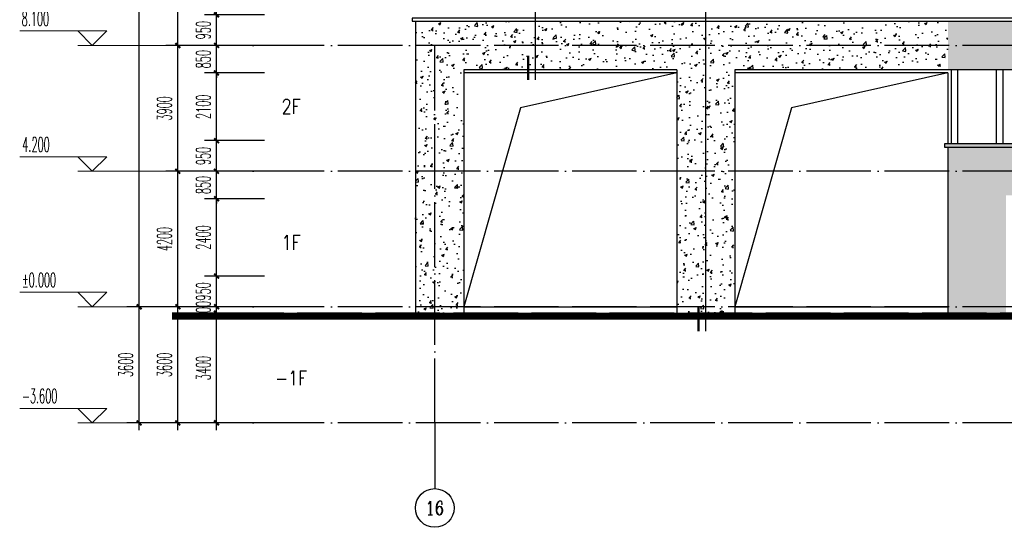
# Model space of a CAD drawing. Extents: x 1779708 to 7299578, y -1121471 to 88434.
# Tile 527 of 656: x 5117585 to 5148098, y -956519 to -940782. Entities that reach past the tile are written whole.
import ezdxf
from ezdxf.enums import TextEntityAlignment as Align

# ---------------------------------------------------------------- set-up
doc = ezdxf.new("R2010")
doc.units = 0
doc.header["$LTSCALE"] = 1000
doc.header["$MEASUREMENT"] = 0
doc.linetypes.add('DOTE', pattern=[2.42, 2, -0.2, 0.02, -0.2])
doc.layers.get('0').update_dxf_attribs({"linetype": 'CONTINUOUS'})
doc.layers.get('Defpoints').update_dxf_attribs({"linetype": 'CONTINUOUS'})
for name, color, linetype in [('AXIS', 3, 'CONTINUOUS'), ('AXIS_TEXT', 7, 'CONTINUOUS'), ('DIM_IDEN', 3, 'CONTINUOUS'), ('DOTE', 1, 'DOTE'), ('PUB_DIM', 3, 'CONTINUOUS'), ('PUB_TEXT', 7, 'CONTINUOUS'), ('可见线', 6, 'CONTINUOUS'), ('看线', 3, 'CONTINUOUS'), ('立面中线', 140, 'CONTINUOUS'), ('立面填充图例白', 7, 'CONTINUOUS'), ('立面粗线', 30, 'CONTINUOUS')]:
    doc.layers.add(name, color=color, linetype=linetype)
doc.layers.add('DIM_ELEV', color=3, linetype='CONTINUOUS', lineweight=13)
doc.styles.add('_TCH_AXIS', font='COMPLEX', dxfattribs={"bigfont": 'GBCBIG'})
doc.styles.add('_TCH_DIM', font='SIMPLEX.shx', dxfattribs={"width": 0.7, "bigfont": 'GBCBIG.shx'})
doc.styles.add('_TCH_DIM_T3', font='SIMPLEX.shx', dxfattribs={"width": 0.494118, "bigfont": 'GBCBIG.shx'})
doc.styles.add('dim_font', font='SIMPLEX.shx', dxfattribs={"width": 0.8})
doc.dimstyles.new('_TCH_ARCH&&150', dxfattribs={"dimtxt": 446.25, "dimasz": 150, "dimexe": 375, "dimexo": 450, "dimgap": 189.375, "dimtad": 1, "dimdec": 0, "dimzin": 0, "dimdsep": 46, "dimtxsty": '_TCH_DIM_T3', "dimblk": 'ARCHTICK', "dimcen": 0.09, "dimdle": 225, "dimclrt": 7, "dimazin": 2, "dimtfac": 1, "dimtdec": 0, "dimtix": 1, "dimtmove": 2, "dimatfit": 3, "dimfxl": 250, "dimtolj": 1, "dimtzin": 0, "dimarcsym": 0})
pattern_1 = [(50, (9e-10, -3328.6), (819.83101, -71.725885), [85.725, -942.975]), (355, (9e-10, -3328.6), (-158.59272, 859.75489), [68.58, -754.38]), (100.451, (68.3, -3334.6), (661.24126, 788.0251), [72.855, -801.405]), (46.1842, (9e-10, -3100), (1219.85568, -189.19048), [128.5875, -1414.4625]), (96.6356, (101.7, -3115.8), (1068.31906, 1113.415), [109.2825, -1202.1075]), (351.184, (9e-10, -3100), (1068.32073, 1113.41303), [102.87, -1131.57]), (21, (114.3, -3157.15), (682.26696, -460.19483), [85.725, -942.975]), (326, (114.3, -3157.15), (278.10913, 828.84585), [68.58, -754.38]), (71.4514, (171.16, -3195.5), (960.37421, 368.65286), [72.855, -801.405]), (37.5, (9e-10, -3328.6), (13.898715, 380.497675), [0, -745.236, 0, -765.81, 0, -757.2375]), (7.5, (9e-10, -3328.6), (300.68848, 450.812587), [0, -436.626, 0, -728.091, 0, -288.6075]), (327.5, (-254.9, -3328.6), (610.157678, -25.779348), [0, -285.75, 0, -891.54, 0, -1183.005]), (317.5, (-369.2, -3328.6), (666.581316, 114.41921), [0, -371.475, 0, -592.074, 0, -840.105])]

# ---------------------------------------------------------------- blocks, each defined once
blk = doc.blocks.new('_ArchTick')
at = {"color": 0, "linetype": 'ByBlock', "const_width": 0.4}
blk.add_lwpolyline([(-0.5, -0.5), (0.5, 0.5)], dxfattribs=at)
blk = doc.blocks.new('*D3629')
at = {"layer": 'Defpoints', "color": 0, "transparency": 16777216}
for p in [(5121285, -949682), (5123218, -949682), (5123218, -953282)]:
    blk.add_point(p, dxfattribs=at)
at = {"layer": 'PUB_DIM', "color": 0, "lineweight": -2, "transparency": 16777216}
for p, q in [((5121285, -953507), (5121285, -949457)), ((5122768, -949682), (5120910, -949682)), ((5122768, -953282), (5120910, -953282))]:
    blk.add_line(p, q, dxfattribs=at)
at = {"layer": 'PUB_DIM', "color": 0, "lineweight": -2, "transparency": 16777216, "xscale": 150, "yscale": 150, "zscale": 150}
for p, rotation in [((5121285, -949682), 90), ((5121285, -953282), 270)]:
    blk.add_blockref('_ArchTick', p, dxfattribs=dict(at, rotation=rotation))
at = {"layer": 'PUB_DIM', "color": 7, "transparency": 16777216, "insert": (5120872, -951482), "char_height": 446.2, "attachment_point": 5, "rotation": 90, "style": '_TCH_DIM_T3'}
blk.add_mtext('\\A1;3600', dxfattribs=at)
blk = doc.blocks.new('*D3630')
at = {"layer": 'Defpoints', "color": 0, "transparency": 16777216}
for p in [(5121285, -925932), (5123218, -925932), (5123218, -949682)]:
    blk.add_point(p, dxfattribs=at)
at = {"layer": 'PUB_DIM', "color": 0, "lineweight": -2, "transparency": 16777216}
for p, q in [((5121285, -949907), (5121285, -925707)), ((5122768, -925932), (5120910, -925932)), ((5122768, -949682), (5120910, -949682))]:
    blk.add_line(p, q, dxfattribs=at)
at = {"layer": 'PUB_DIM', "color": 0, "lineweight": -2, "transparency": 16777216, "xscale": 150, "yscale": 150, "zscale": 150}
for p, rotation in [((5121285, -925932), 90), ((5121285, -949682), 270)]:
    blk.add_blockref('_ArchTick', p, dxfattribs=dict(at, rotation=rotation))
at = {"layer": 'PUB_DIM', "color": 7, "transparency": 16777216, "insert": (5120872, -937807), "char_height": 446.2, "attachment_point": 5, "rotation": 90, "style": '_TCH_DIM_T3'}
blk.add_mtext('\\A1;23750', dxfattribs=at)
blk = doc.blocks.new('*D3631')
at = {"layer": 'Defpoints', "color": 0, "transparency": 16777216}
for p in [(5122485, -949682), (5124418, -949682), (5124418, -953282)]:
    blk.add_point(p, dxfattribs=at)
at = {"layer": 'PUB_DIM', "color": 0, "lineweight": -2, "transparency": 16777216}
for p, q in [((5122485, -953507), (5122485, -949457)), ((5123968, -949682), (5122110, -949682)), ((5123968, -953282), (5122110, -953282))]:
    blk.add_line(p, q, dxfattribs=at)
at = {"layer": 'PUB_DIM', "color": 0, "lineweight": -2, "transparency": 16777216, "xscale": 150, "yscale": 150, "zscale": 150}
for p, rotation in [((5122485, -949682), 90), ((5122485, -953282), 270)]:
    blk.add_blockref('_ArchTick', p, dxfattribs=dict(at, rotation=rotation))
at = {"layer": 'PUB_DIM', "color": 7, "transparency": 16777216, "insert": (5122072, -951482), "char_height": 446.2, "attachment_point": 5, "rotation": 90, "style": '_TCH_DIM_T3'}
blk.add_mtext('\\A1;3600', dxfattribs=at)
blk = doc.blocks.new('*D3632')
at = {"layer": 'Defpoints', "color": 0, "transparency": 16777216}
for p in [(5122485, -945482), (5124418, -945482), (5124418, -949682)]:
    blk.add_point(p, dxfattribs=at)
at = {"layer": 'PUB_DIM', "color": 0, "lineweight": -2, "transparency": 16777216}
for p, q in [((5122485, -949907), (5122485, -945257)), ((5123968, -945482), (5122110, -945482)), ((5123968, -949682), (5122110, -949682))]:
    blk.add_line(p, q, dxfattribs=at)
at = {"layer": 'PUB_DIM', "color": 0, "lineweight": -2, "transparency": 16777216, "xscale": 150, "yscale": 150, "zscale": 150}
for p, rotation in [((5122485, -945482), 90), ((5122485, -949682), 270)]:
    blk.add_blockref('_ArchTick', p, dxfattribs=dict(at, rotation=rotation))
at = {"layer": 'PUB_DIM', "color": 7, "transparency": 16777216, "insert": (5122072, -947582), "char_height": 446.2, "attachment_point": 5, "rotation": 90, "style": '_TCH_DIM_T3'}
blk.add_mtext('\\A1;4200', dxfattribs=at)
blk = doc.blocks.new('*D3633')
at = {"layer": 'Defpoints', "color": 0, "transparency": 16777216}
for p in [(5122485, -941582), (5124418, -941582), (5124418, -945482)]:
    blk.add_point(p, dxfattribs=at)
at = {"layer": 'PUB_DIM', "color": 0, "lineweight": -2, "transparency": 16777216}
for p, q in [((5123968, -941582), (5122110, -941582)), ((5122485, -945707), (5122485, -941357)), ((5123968, -945482), (5122110, -945482))]:
    blk.add_line(p, q, dxfattribs=at)
at = {"layer": 'PUB_DIM', "color": 0, "lineweight": -2, "transparency": 16777216, "xscale": 150, "yscale": 150, "zscale": 150}
for p, rotation in [((5122485, -941582), 90), ((5122485, -945482), 270)]:
    blk.add_blockref('_ArchTick', p, dxfattribs=dict(at, rotation=rotation))
at = {"layer": 'PUB_DIM', "color": 7, "transparency": 16777216, "insert": (5122072, -943532), "char_height": 446.2, "attachment_point": 5, "rotation": 90, "style": '_TCH_DIM_T3'}
blk.add_mtext('\\A1;3900', dxfattribs=at)
blk = doc.blocks.new('*D3634')
at = {"layer": 'Defpoints', "color": 0, "transparency": 16777216}
for p in [(5122485, -937682), (5124418, -937682), (5124418, -941582)]:
    blk.add_point(p, dxfattribs=at)
at = {"layer": 'PUB_DIM', "color": 0, "lineweight": -2, "transparency": 16777216}
for p, q in [((5122485, -941807), (5122485, -937457)), ((5123968, -937682), (5122110, -937682)), ((5123968, -941582), (5122110, -941582))]:
    blk.add_line(p, q, dxfattribs=at)
at = {"layer": 'PUB_DIM', "color": 0, "lineweight": -2, "transparency": 16777216, "xscale": 150, "yscale": 150, "zscale": 150}
for p, rotation in [((5122485, -937682), 90), ((5122485, -941582), 270)]:
    blk.add_blockref('_ArchTick', p, dxfattribs=dict(at, rotation=rotation))
at = {"layer": 'PUB_DIM', "color": 7, "transparency": 16777216, "insert": (5122072, -939632), "char_height": 446.2, "attachment_point": 5, "rotation": 90, "style": '_TCH_DIM_T3'}
blk.add_mtext('\\A1;3900', dxfattribs=at)
blk = doc.blocks.new('*D3638')
at = {"layer": 'Defpoints', "color": 0, "transparency": 16777216}
for p in [(5123685, -949882), (5125618, -949882), (5125618, -953282)]:
    blk.add_point(p, dxfattribs=at)
at = {"layer": 'PUB_DIM', "color": 0, "lineweight": -2, "transparency": 16777216}
for p, q in [((5123685, -953507), (5123685, -949657)), ((5125168, -949882), (5123310, -949882)), ((5125168, -953282), (5123310, -953282))]:
    blk.add_line(p, q, dxfattribs=at)
at = {"layer": 'PUB_DIM', "color": 0, "lineweight": -2, "transparency": 16777216, "xscale": 150, "yscale": 150, "zscale": 150}
for p, rotation in [((5123685, -949882), 90), ((5123685, -953282), 270)]:
    blk.add_blockref('_ArchTick', p, dxfattribs=dict(at, rotation=rotation))
at = {"layer": 'PUB_DIM', "color": 7, "transparency": 16777216, "insert": (5123272, -951582), "char_height": 446.2, "attachment_point": 5, "rotation": 90, "style": '_TCH_DIM_T3'}
blk.add_mtext('\\A1;3400', dxfattribs=at)
blk = doc.blocks.new('*D3639')
at = {"layer": 'Defpoints', "color": 0, "transparency": 16777216}
for p in [(5123685, -949682), (5125618, -949682), (5125618, -949882)]:
    blk.add_point(p, dxfattribs=at)
at = {"layer": 'PUB_DIM', "color": 0, "lineweight": -2, "transparency": 16777216}
for p, q in [((5123685, -949682), (5123685, -949532)), ((5125168, -949682), (5123310, -949682)), ((5123685, -949882), (5123685, -949682)), ((5125168, -949882), (5123310, -949882)), ((5123685, -949882), (5123685, -950032))]:
    blk.add_line(p, q, dxfattribs=at)
at = {"layer": 'PUB_DIM', "color": 0, "lineweight": -2, "transparency": 16777216, "xscale": 150, "yscale": 150, "zscale": 150}
for p, rotation in [((5123685, -949682), 270), ((5123685, -949882), 90)]:
    blk.add_blockref('_ArchTick', p, dxfattribs=dict(at, rotation=rotation))
at = {"layer": 'PUB_DIM', "color": 7, "transparency": 16777216, "insert": (5123272, -949782), "char_height": 446.2, "attachment_point": 5, "rotation": 90, "style": '_TCH_DIM_T3'}
blk.add_mtext('\\A1;200', dxfattribs=at)
blk = doc.blocks.new('*D3640')
at = {"layer": 'Defpoints', "color": 0, "transparency": 16777216}
for p in [(5123685, -948732), (5125618, -948732), (5125618, -949682)]:
    blk.add_point(p, dxfattribs=at)
at = {"layer": 'PUB_DIM', "color": 0, "lineweight": -2, "transparency": 16777216}
for p, q in [((5123685, -949907), (5123685, -948507)), ((5125168, -948732), (5123310, -948732)), ((5125168, -949682), (5123310, -949682))]:
    blk.add_line(p, q, dxfattribs=at)
at = {"layer": 'PUB_DIM', "color": 0, "lineweight": -2, "transparency": 16777216, "xscale": 150, "yscale": 150, "zscale": 150}
for p, rotation in [((5123685, -948732), 90), ((5123685, -949682), 270)]:
    blk.add_blockref('_ArchTick', p, dxfattribs=dict(at, rotation=rotation))
at = {"layer": 'PUB_DIM', "color": 7, "transparency": 16777216, "insert": (5123272, -949207), "char_height": 446.2, "attachment_point": 5, "rotation": 90, "style": '_TCH_DIM_T3'}
blk.add_mtext('\\A1;950', dxfattribs=at)
blk = doc.blocks.new('*D3641')
at = {"layer": 'Defpoints', "color": 0, "transparency": 16777216}
for p in [(5123685, -946332), (5125618, -946332), (5125618, -948732)]:
    blk.add_point(p, dxfattribs=at)
at = {"layer": 'PUB_DIM', "color": 0, "lineweight": -2, "transparency": 16777216}
for p, q in [((5123685, -948957), (5123685, -946107)), ((5125168, -946332), (5123310, -946332)), ((5125168, -948732), (5123310, -948732))]:
    blk.add_line(p, q, dxfattribs=at)
at = {"layer": 'PUB_DIM', "color": 0, "lineweight": -2, "transparency": 16777216, "xscale": 150, "yscale": 150, "zscale": 150}
for p, rotation in [((5123685, -946332), 90), ((5123685, -948732), 270)]:
    blk.add_blockref('_ArchTick', p, dxfattribs=dict(at, rotation=rotation))
at = {"layer": 'PUB_DIM', "color": 7, "transparency": 16777216, "insert": (5123272, -947532), "char_height": 446.2, "attachment_point": 5, "rotation": 90, "style": '_TCH_DIM_T3'}
blk.add_mtext('\\A1;2400', dxfattribs=at)
blk = doc.blocks.new('*D3642')
at = {"layer": 'Defpoints', "color": 0, "transparency": 16777216}
for p in [(5123685, -945482), (5125618, -945482), (5125618, -946332)]:
    blk.add_point(p, dxfattribs=at)
at = {"layer": 'PUB_DIM', "color": 0, "lineweight": -2, "transparency": 16777216}
for p, q in [((5125168, -945482), (5123310, -945482)), ((5123685, -945482), (5123685, -945332)), ((5123685, -946332), (5123685, -945482)), ((5125168, -946332), (5123310, -946332)), ((5123685, -946332), (5123685, -946482))]:
    blk.add_line(p, q, dxfattribs=at)
at = {"layer": 'PUB_DIM', "color": 0, "lineweight": -2, "transparency": 16777216, "xscale": 150, "yscale": 150, "zscale": 150}
for p, rotation in [((5123685, -945482), 270), ((5123685, -946332), 90)]:
    blk.add_blockref('_ArchTick', p, dxfattribs=dict(at, rotation=rotation))
at = {"layer": 'PUB_DIM', "color": 7, "transparency": 16777216, "insert": (5123272, -945907), "char_height": 446.2, "attachment_point": 5, "rotation": 90, "style": '_TCH_DIM_T3'}
blk.add_mtext('\\A1;850', dxfattribs=at)
blk = doc.blocks.new('*D3643')
at = {"layer": 'Defpoints', "color": 0, "transparency": 16777216}
for p in [(5123685, -944532), (5125618, -944532), (5125618, -945482)]:
    blk.add_point(p, dxfattribs=at)
at = {"layer": 'PUB_DIM', "color": 0, "lineweight": -2, "transparency": 16777216}
for p, q in [((5123685, -945707), (5123685, -944307)), ((5125168, -944532), (5123310, -944532)), ((5125168, -945482), (5123310, -945482))]:
    blk.add_line(p, q, dxfattribs=at)
at = {"layer": 'PUB_DIM', "color": 0, "lineweight": -2, "transparency": 16777216, "xscale": 150, "yscale": 150, "zscale": 150}
for p, rotation in [((5123685, -944532), 90), ((5123685, -945482), 270)]:
    blk.add_blockref('_ArchTick', p, dxfattribs=dict(at, rotation=rotation))
at = {"layer": 'PUB_DIM', "color": 7, "transparency": 16777216, "insert": (5123272, -945007), "char_height": 446.2, "attachment_point": 5, "rotation": 90, "style": '_TCH_DIM_T3'}
blk.add_mtext('\\A1;950', dxfattribs=at)
blk = doc.blocks.new('*D3644')
at = {"layer": 'Defpoints', "color": 0, "transparency": 16777216}
for p in [(5123685, -942432), (5125618, -942432), (5125618, -944532)]:
    blk.add_point(p, dxfattribs=at)
at = {"layer": 'PUB_DIM', "color": 0, "lineweight": -2, "transparency": 16777216}
for p, q in [((5123685, -944757), (5123685, -942207)), ((5125168, -942432), (5123310, -942432)), ((5125168, -944532), (5123310, -944532))]:
    blk.add_line(p, q, dxfattribs=at)
at = {"layer": 'PUB_DIM', "color": 0, "lineweight": -2, "transparency": 16777216, "xscale": 150, "yscale": 150, "zscale": 150}
for p, rotation in [((5123685, -942432), 90), ((5123685, -944532), 270)]:
    blk.add_blockref('_ArchTick', p, dxfattribs=dict(at, rotation=rotation))
at = {"layer": 'PUB_DIM', "color": 7, "transparency": 16777216, "insert": (5123272, -943482), "char_height": 446.2, "attachment_point": 5, "rotation": 90, "style": '_TCH_DIM_T3'}
blk.add_mtext('\\A1;2100', dxfattribs=at)
blk = doc.blocks.new('*D3645')
at = {"layer": 'Defpoints', "color": 0, "transparency": 16777216}
for p in [(5123685, -941582), (5125618, -941582), (5125618, -942432)]:
    blk.add_point(p, dxfattribs=at)
at = {"layer": 'PUB_DIM', "color": 0, "lineweight": -2, "transparency": 16777216}
for p, q in [((5125168, -941582), (5123310, -941582)), ((5123685, -941582), (5123685, -941432)), ((5123685, -942432), (5123685, -941582)), ((5125168, -942432), (5123310, -942432)), ((5123685, -942432), (5123685, -942582))]:
    blk.add_line(p, q, dxfattribs=at)
at = {"layer": 'PUB_DIM', "color": 0, "lineweight": -2, "transparency": 16777216, "xscale": 150, "yscale": 150, "zscale": 150}
for p, rotation in [((5123685, -941582), 270), ((5123685, -942432), 90)]:
    blk.add_blockref('_ArchTick', p, dxfattribs=dict(at, rotation=rotation))
at = {"layer": 'PUB_DIM', "color": 7, "transparency": 16777216, "insert": (5123272, -942007), "char_height": 446.2, "attachment_point": 5, "rotation": 90, "style": '_TCH_DIM_T3'}
blk.add_mtext('\\A1;850', dxfattribs=at)
blk = doc.blocks.new('*D3646')
at = {"layer": 'Defpoints', "color": 0, "transparency": 16777216}
for p in [(5123685, -940632), (5125618, -940632), (5125618, -941582)]:
    blk.add_point(p, dxfattribs=at)
at = {"layer": 'PUB_DIM', "color": 0, "lineweight": -2, "transparency": 16777216}
for p, q in [((5125168, -940632), (5123310, -940632)), ((5123685, -941807), (5123685, -940407)), ((5125168, -941582), (5123310, -941582))]:
    blk.add_line(p, q, dxfattribs=at)
at = {"layer": 'PUB_DIM', "color": 0, "lineweight": -2, "transparency": 16777216, "xscale": 150, "yscale": 150, "zscale": 150}
for p, rotation in [((5123685, -940632), 90), ((5123685, -941582), 270)]:
    blk.add_blockref('_ArchTick', p, dxfattribs=dict(at, rotation=rotation))
at = {"layer": 'PUB_DIM', "color": 7, "transparency": 16777216, "insert": (5123272, -941107), "char_height": 446.2, "attachment_point": 5, "rotation": 90, "style": '_TCH_DIM_T3'}
blk.add_mtext('\\A1;950', dxfattribs=at)
blk = doc.blocks.new('*D3647')
at = {"layer": 'Defpoints', "color": 0, "transparency": 16777216}
for p in [(5123685, -938532), (5125618, -938532), (5125618, -940632)]:
    blk.add_point(p, dxfattribs=at)
at = {"layer": 'PUB_DIM', "color": 0, "lineweight": -2, "transparency": 16777216}
for p, q in [((5125168, -938532), (5123310, -938532)), ((5123685, -940857), (5123685, -938307)), ((5125168, -940632), (5123310, -940632))]:
    blk.add_line(p, q, dxfattribs=at)
at = {"layer": 'PUB_DIM', "color": 0, "lineweight": -2, "transparency": 16777216, "xscale": 150, "yscale": 150, "zscale": 150}
for p, rotation in [((5123685, -938532), 90), ((5123685, -940632), 270)]:
    blk.add_blockref('_ArchTick', p, dxfattribs=dict(at, rotation=rotation))
at = {"layer": 'PUB_DIM', "color": 7, "transparency": 16777216, "insert": (5123272, -939582), "char_height": 446.2, "attachment_point": 5, "rotation": 90, "style": '_TCH_DIM_T3'}
blk.add_mtext('\\A1;2100', dxfattribs=at)

msp = doc.modelspace()

# ---------------------------------------------------------------- hatches: boundary and pattern name
at = {"layer": '立面填充图例白'}
h = msp.add_hatch(dxfattribs=at)
h.set_pattern_fill('AR-CONC', color=0, scale=450, style=0)
h.set_pattern_definition(pattern_1)
h.paths.add_polyline_path([(5146347.5, -940831.9), (5129847.5, -940831.9), (5129847.5, -949881.9), (5131347.5, -949881.9), (5131347.5, -942331.9), (5137947.5, -942331.9), (5137947.5, -949881.9), (5139747.5, -949881.9), (5139747.5, -942331.9), (5146347.5, -942331.9)])
h = msp.add_hatch(dxfattribs=at)
h.set_pattern_fill('AR-CONC', color=0, scale=450, style=0)
h.set_pattern_definition(pattern_1)
h.paths.add_polyline_path([(5206647.5, -940831.9), (5171547.5, -940831.9), (5164947.5, -940831.9), (5146347.5, -940831.9), (5146347.5, -942331.9), (5164947.5, -942331.9), (5171547.5, -942331.9), (5206647.5, -942331.9)])
h = msp.add_hatch(dxfattribs=at)
h.set_pattern_fill('AR-CONC', color=0, scale=450, style=0)
h.set_pattern_definition(pattern_1)
h.paths.add_polyline_path([(5206347.5, -944631.9), (5206247.5, -944631.9), (5146247.5, -944631.9), (5146247.5, -944731.9), (5206247.5, -944731.9), (5206347.5, -944731.9)])
h.paths.add_polyline_path([(5206247.5, -944731.9), (5146347.5, -944731.9), (5146347.5, -949881.9), (5148147.5, -949881.9), (5148147.5, -946231.9), (5204847.5, -946231.9), (5204847.5, -953281.9), (5206247.5, -953281.9), (5206247.5, -946281.9)])

# ---------------------------------------------------------------- linework, layer by layer
at = {"layer": 'AXIS'}
msp.add_line((5130447.5, -953281.9), (5130447.5, -955319.4), dxfattribs=at)
msp.add_circle((5130447.5, -955919.4), 600, dxfattribs=at)
at = {"layer": 'DIM_ELEV'}
for p, q in [((5120285, -941131.9), (5117585, -941131.9)), ((5119835, -941581.9), (5119385, -941131.9)), ((5119835, -941581.9), (5120285, -941131.9)), ((5122310, -941581.9), (5119385, -941581.9)), ((5120285, -945031.9), (5117585, -945031.9)), ((5119835, -945481.9), (5119385, -945031.9)), ((5119835, -945481.9), (5120285, -945031.9)), ((5122310, -945481.9), (5119385, -945481.9)), ((5120285, -949231.9), (5117585, -949231.9)), ((5119835, -949681.9), (5119385, -949231.9)), ((5119835, -949681.9), (5120285, -949231.9)), ((5122310, -949681.9), (5119385, -949681.9)), ((5120285, -952831.9), (5117585, -952831.9)), ((5119835, -953281.9), (5119385, -952831.9)), ((5119835, -953281.9), (5120285, -952831.9)), ((5122310, -953281.9), (5119385, -953281.9))]:
    msp.add_line(p, q, dxfattribs=at)
at = {"layer": 'DIM_IDEN'}
for p, q in [((5133565.7, -942648.1), (5133565.7, -922186.5)), ((5138847.5, -950438.5), (5138847.5, -922186.5))]:
    msp.add_line(p, q, dxfattribs=at)
at = {"layer": 'DIM_IDEN', "const_width": 75}
for points in [[(5133340.7, -942648.1), (5133340.7, -941898.1)], [(5138622.5, -950438.5), (5138622.5, -949688.5)]]:
    msp.add_lwpolyline(points, dxfattribs=at)
at = {"layer": 'DOTE'}
for p, q in [((5214144.1, -941581.9), (5122310, -941581.9)), ((5130447.5, -953281.9), (5130447.5, -941581.9)), ((5214144.1, -945481.9), (5122310, -945481.9)), ((5214144.1, -949681.9), (5122310, -949681.9)), ((5171747.5, -949881.9), (5122310, -949881.9)), ((5214144.1, -953281.9), (5122310, -953281.9))]:
    msp.add_line(p, q, dxfattribs=at)
at = {"layer": '可见线', "const_width": 200}
msp.add_lwpolyline([(5122310, -949981.9), (5171736.9, -949981.9), (5173136.5, -950281.9), (5198447.5, -950281.9), (5198447.5, -953381.9), (5214185.1, -953381.9)], dxfattribs=at)
at = {"layer": '可见线'}
msp.add_lwpolyline([(5122310, -949881.9), (5171747.5, -949881.9), (5173147.1, -950181.9), (5198547.5, -950181.9), (5198547.5, -953281.9), (5214185.1, -953281.9)], dxfattribs=at)
at = {"layer": '看线'}
for points in [[(5137947.5, -942431.9), (5133103.2, -943516.2), (5131347.5, -949681.9)], [(5146347.5, -942431.9), (5141503.2, -943516.2), (5139747.5, -949681.9)]]:
    msp.add_lwpolyline(points, dxfattribs=at)
at = {"layer": '立面中线'}
for points in [[(5137947.5, -942431.9), (5131347.5, -942431.9)], [(5146347.5, -942431.9), (5139747.5, -942431.9)], [(5146347.5, -942431.9), (5146347.5, -944631.9)], [(5146447.5, -942331.9), (5146447.5, -944631.9)], [(5146647.5, -942331.9), (5146647.5, -944631.9)], [(5147847.5, -942331.9), (5147847.5, -944631.9)], [(5148047.5, -942331.9), (5148047.5, -944631.9)], [(5146347.5, -944731.9), (5146347.5, -945331.9)], [(5131347.5, -949681.9), (5137947.5, -949681.9)], [(5139747.5, -949681.9), (5146347.5, -949681.9)]]:
    msp.add_lwpolyline(points, dxfattribs=at)
at = {"layer": '立面粗线'}
for points in [[(5164947.5, -940731.9), (5129747.5, -940731.9), (5129747.5, -940831.9), (5164947.5, -940831.9)], [(5129847.5, -940831.9), (5129847.5, -949881.9)], [(5137947.5, -942331.9), (5131347.5, -942331.9)], [(5131347.5, -942331.9), (5131347.5, -949881.9)], [(5137947.5, -942331.9), (5137947.5, -949881.9)], [(5164947.5, -942331.9), (5139747.5, -942331.9)], [(5139747.5, -942331.9), (5139747.5, -949881.9)], [(5206247.5, -944631.9), (5146247.5, -944631.9), (5146247.5, -944731.9), (5206247.5, -944731.9)], [(5146347.5, -944731.9), (5146347.5, -949881.9)]]:
    msp.add_lwpolyline(points, dxfattribs=at)

# ---------------------------------------------------------------- texts
at = {"layer": 'AXIS_TEXT', "color": 7, "style": '_TCH_AXIS'}
msp.add_text('16', height=422.29, dxfattribs=at).set_placement((5130156, -956130.5), (5130739.1, -956130.5), align=Align.FIT)
at = {"layer": 'PUB_DIM', "color": 7, "char_height": 450, "attachment_point": 5, "style": 'dim_font'}
for s, insert in [('2F', (5125994.3, -943471.9)), ('1F', (5125994.3, -947691.6)), ('-1F', (5125994.3, -951891.6))]:
    msp.add_mtext(s, dxfattribs=dict(at, insert=insert))
at = {"layer": 'PUB_TEXT', "color": 7, "style": '_TCH_DIM', "width": 0.494118}
for s, p in [('8.100', (5117648, -940974.4)), ('4.200', (5117666.9, -944874.4)), ('%%P0.000', (5117656.4, -949074.4)), ('-3.600', (5117656.4, -952674.4))]:
    msp.add_text(s, height=446.25, dxfattribs=at).set_placement(p)

# ---------------------------------------------------------------- dimensions: what is measured, and where the dimension line sits
at = {"layer": 'PUB_DIM'}
for p1, p2, picture, middle in [((5123217.8, -949681.9), (5123217.8, -925931.9), '*D3630', (5120872.5, -937806.9)), ((5124417.8, -941581.9), (5124417.8, -937681.9), '*D3634', (5122072.5, -939631.9)), ((5125617.8, -940631.9), (5125617.8, -938531.9), '*D3647', (5123272.5, -939581.9)), ((5125617.8, -941581.9), (5125617.8, -940631.9), '*D3646', (5123272.5, -941106.9)), ((5124417.8, -945481.9), (5124417.8, -941581.9), '*D3633', (5122072.5, -943531.9)), ((5125617.8, -942431.9), (5125617.8, -941581.9), '*D3645', (5123272.5, -942006.9)), ((5125617.8, -944531.9), (5125617.8, -942431.9), '*D3644', (5123272.5, -943481.9)), ((5125617.8, -945481.9), (5125617.8, -944531.9), '*D3643', (5123272.5, -945006.9)), ((5124417.8, -949681.9), (5124417.8, -945481.9), '*D3632', (5122072.5, -947581.9)), ((5125617.8, -946331.9), (5125617.8, -945481.9), '*D3642', (5123272.5, -945906.9)), ((5125617.8, -948731.9), (5125617.8, -946331.9), '*D3641', (5123272.5, -947531.9)), ((5125617.8, -949681.9), (5125617.8, -948731.9), '*D3640', (5123272.5, -949206.9)), ((5123217.8, -953281.9), (5123217.8, -949681.9), '*D3629', (5120872.5, -951481.9)), ((5124417.8, -953281.9), (5124417.8, -949681.9), '*D3631', (5122072.5, -951481.9)), ((5125617.8, -949881.9), (5125617.8, -949681.9), '*D3639', (5123272.5, -949781.9)), ((5125617.8, -953281.9), (5125617.8, -949881.9), '*D3638', (5123272.5, -951581.9))]:
    dim = msp.add_aligned_dim(p1=p1, p2=p2, distance=1932.8, dimstyle='_TCH_ARCH&&150', dxfattribs=at)
    dim.commit()
    dim.dimension.update_dxf_attribs({"geometry": picture, "text_midpoint": middle})

doc.saveas('drawing.dxf')
